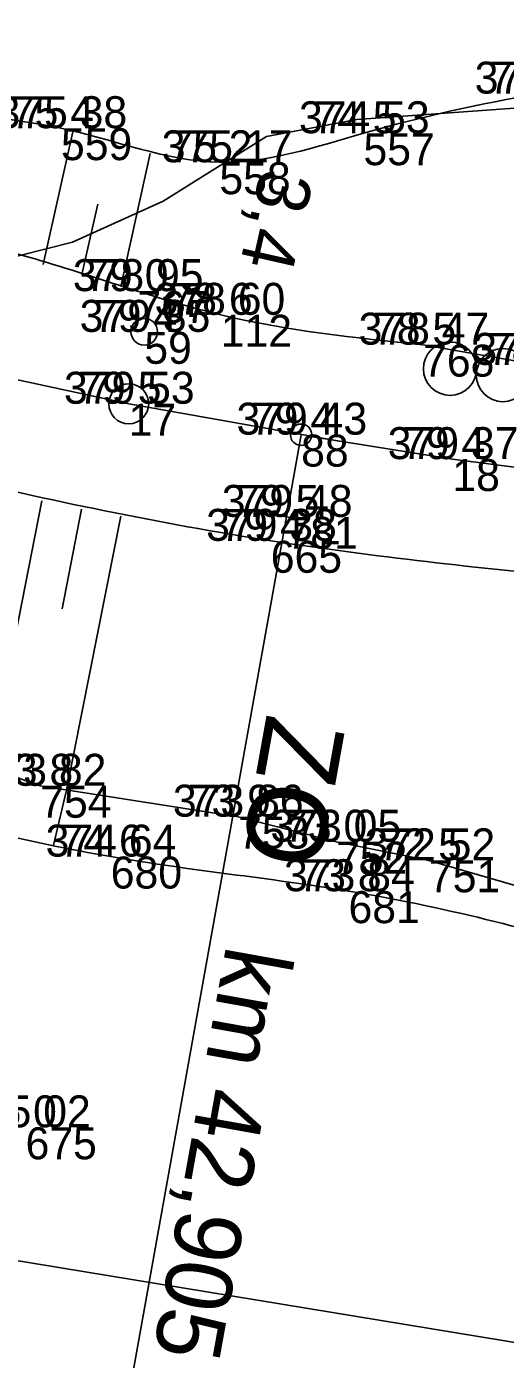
# Model space of a CAD drawing. Extents: x -514509 to -512782, y -1144610 to -1143439.
# Drawn here: x -512934 to -512916, y -1143668.1 to -1143618.1 of the extents above; entities that cross this region are included whole.
import ezdxf

# ---------------------------------------------------------------- set-up
doc = ezdxf.new("R2010")
doc.units = 0
for name, color, linetype in [('Vrstva 1', 7, 'Continuous'), ('Vrstva 10', 7, 'Continuous'), ('Vrstva 11', 7, 'Continuous'), ('Vrstva 12', 7, 'Continuous'), ('Vrstva 14', 7, 'Continuous'), ('Vrstva 24', 7, 'Continuous'), ('Vrstva 38', 7, 'Continuous'), ('Vrstva 39', 7, 'Continuous'), ('Vrstva 57', 7, 'Continuous'), ('Vrstva 58', 7, 'Continuous'), ('Vrstva 59', 7, 'Continuous'), ('Vrstva 6', 7, 'Continuous'), ('Vrstva 60', 7, 'Continuous')]:
    doc.layers.add(name, color=color, linetype=linetype)

msp = doc.modelspace()

# ---------------------------------------------------------------- linework, layer by layer
at = {"layer": 'Vrstva 1'}
msp.add_lwpolyline([(-512972.379, -1143617.143), (-512967.036, -1143618.634), (-512960.126, -1143619.22), (-512954.113, -1143622.312), (-512952.63, -1143622.847), (-512952.093, -1143623.118), (-512951.874, -1143623.107), (-512950.864, -1143623.446), (-512950.592, -1143623.396), (-512949.729, -1143623.292), (-512941.196, -1143625.611), (-512936.814, -1143626.687), (-512935.26, -1143626.933), (-512932.275, -1143626.182), (-512928.869, -1143624.643), (-512924.992, -1143622.212), (-512921.598, -1143621.57), (-512915.325, -1143621.122), (-512909.182, -1143620.585), (-512901.305, -1143620.193), (-512895.326, -1143619.787), (-512893.584, -1143618.95), (-512889.313, -1143615.725), (-512886.914, -1143614.49)], dxfattribs=at)
at = {"layer": 'Vrstva 10'}
for points in [[(-512782.341, -1143656.666), (-512796.89, -1143661.893), (-512815.309, -1143658.506), (-512846.358, -1143662.813), (-512847.692, -1143673.887), (-512850.552, -1143675.414), (-512874.542, -1143673.507), (-512907.663, -1143668.822), (-512937.442, -1143663.927), (-512942.033, -1143670.511), (-512944.784, -1143662.787), (-512958.978, -1143654.892), (-512977.284, -1143642.016), (-512997.25, -1143628.575), (-513034.474, -1143613.524), (-513050.89, -1143616.331), (-513050.251, -1143607.386), (-513065.331, -1143600.696), (-513084.436, -1143602.206), (-513086.215, -1143618.123), (-513093.877, -1143618.167), (-513107.772, -1143623.787)], [(-512782.341, -1143656.666), (-512796.89, -1143661.893), (-512815.309, -1143658.506), (-512846.358, -1143662.813), (-512847.692, -1143673.887), (-512850.552, -1143675.414), (-512874.542, -1143673.507), (-512907.663, -1143668.822), (-512937.442, -1143663.927), (-512942.033, -1143670.511), (-512944.784, -1143662.787), (-512958.978, -1143654.892), (-512977.284, -1143642.016), (-512997.25, -1143628.575), (-513034.474, -1143613.524), (-513050.89, -1143616.331), (-513050.251, -1143607.386), (-513065.331, -1143600.696), (-513084.436, -1143602.206), (-513086.215, -1143618.123), (-513093.877, -1143618.167), (-513107.772, -1143623.787)], [(-512933.374, -1143627.024), (-512932.268, -1143622.033)], [(-512930.462, -1143627.848), (-512929.354, -1143622.857)], [(-512931.93, -1143627.402), (-512931.321, -1143624.76)], [(-512919.114, -1143630.034), (-512914.804, -1143630.791)], [(-512933.427, -1143635.901), (-512935.403, -1143645.921)], [(-512931.943, -1143636.211), (-512932.66, -1143639.95)], [(-512930.459, -1143636.477), (-512932.506, -1143646.771)], [(-512926.056, -1143647.764), (-512933.49, -1143646.604), (-512942.967, -1143643.207), (-512953.875, -1143639.835), (-512952.379, -1143643.271)], [(-512932.996, -1143648.835), (-512932.506, -1143646.771)], [(-512926.056, -1143647.764), (-512922.38, -1143648.705)], [(-512892.217, -1143656.68), (-512899.363, -1143655.538), (-512908.309, -1143652.472), (-512918.895, -1143649.401), (-512922.38, -1143648.705)]]:
    msp.add_lwpolyline(points, dxfattribs=at)
for points in [[(-512953.796, -1143620.247), (-512952.512, -1143617.228), (-512950.317, -1143613.36), (-512948.375, -1143610.933), (-512946.428, -1143608.81), (-512944.271, -1143606.971), (-512941.484, -1143604.808), (-512938.603, -1143602.521), (-512935.917, -1143600.786), (-512933.559, -1143598.952), (-512931.801, -1143596.826), (-512930.23, -1143594.52), (-512929.256, -1143592.138), (-512928.808, -1143589.64)], [(-512953.796, -1143620.247), (-512952.512, -1143617.228), (-512950.317, -1143613.36), (-512948.375, -1143610.933), (-512946.428, -1143608.81), (-512944.271, -1143606.971), (-512941.484, -1143604.808), (-512938.603, -1143602.521), (-512935.917, -1143600.786), (-512933.559, -1143598.952), (-512931.801, -1143596.826), (-512930.23, -1143594.52), (-512929.256, -1143592.138), (-512928.808, -1143589.64)], [(-512931.77, -1143601.19), (-512936.585, -1143605.008), (-512942.144, -1143609.651), (-512946.577, -1143614.044), (-512947.317, -1143617.649), (-512946.634, -1143621.201), (-512944.81, -1143623.622), (-512937.183, -1143625.948), (-512929.845, -1143628.016), (-512926.706, -1143628.914), (-512919.114, -1143630.034)], [(-512910.406, -1143619.947), (-512914.749, -1143620.601), (-512921.354, -1143622.092), (-512926.761, -1143623.181), (-512932.711, -1143621.901), (-512938.935, -1143620.328), (-512941.282, -1143617.514), (-512940.625, -1143614.806), (-512937.519, -1143611.605), (-512931.936, -1143609.417), (-512924.557, -1143608.75), (-512918.701, -1143608.89), (-512913.186, -1143609.523), (-512910.92, -1143610.266)], [(-512790.897, -1143626.621), (-512793.153, -1143627.37), (-512801.979, -1143630.109), (-512814.416, -1143633.347), (-512816.803, -1143634.041), (-512819.178, -1143634.783), (-512823.981, -1143636.052), (-512829.685, -1143637.032), (-512835.405, -1143637.911), (-512841.665, -1143638.994), (-512847.953, -1143639.855), (-512859.749, -1143640.736), (-512872.808, -1143641.694), (-512883.31, -1143641.277), (-512896.82, -1143640.272), (-512913.118, -1143638.801), (-512924.825, -1143637.396), (-512937.268, -1143634.907), (-512939.41, -1143634.383), (-512941.531, -1143633.79), (-512945.755, -1143632.503)], [(-512940.08, -1143647.15), (-512930.842, -1143649.262), (-512921.911, -1143650.556), (-512911.751, -1143653.02), (-512901.321, -1143656.889), (-512893.877, -1143657.898), (-512892.217, -1143656.68)]]:
    msp.add_spline(points, degree=3, dxfattribs=at)
at = {"layer": 'Vrstva 12'}
for p, q in [((-512924.155, -1143636.007), (-512924.332, -1143636.992)), ((-512924.736, -1143636.411), (-512923.751, -1143636.588))]:
    msp.add_line(p, q, dxfattribs=at)
at = {"layer": 'Vrstva 14'}
msp.add_circle((-512929.581, -1143629.546), 0.5, dxfattribs=at)
at = {"layer": 'Vrstva 24'}
for centre in [(-512918.097, -1143630.935), (-512916.111, -1143631.174)]:
    msp.add_circle(centre, 1, dxfattribs=at)
at = {"layer": 'Vrstva 38'}
msp.add_circle((-512923.69, -1143633.414), 0.4, dxfattribs=at)
at = {"layer": 'Vrstva 39'}
msp.add_lwpolyline([(-512923.69, -1143633.414), (-512924.244, -1143636.5), (-512930.755, -1143672.785)], dxfattribs=at)
at = {"layer": 'Vrstva 6'}
for points in [[(-513001.948, -1143612.085), (-512997.784, -1143613.456), (-512985.654, -1143617.363), (-512973.72, -1143621.141), (-512963.946, -1143624.077), (-512962.288, -1143624.565), (-512957.104, -1143625.895), (-512945.894, -1143628.856), (-512930.165, -1143632.252), (-512922.264, -1143633.65)], [(-512923.252, -1143633.493), (-512918.011, -1143634.327), (-512906.183, -1143635.855), (-512893.885, -1143636.856), (-512880.383, -1143637.329), (-512868.04, -1143637.187), (-512855.387, -1143636.484), (-512843.127, -1143635.205), (-512831.29, -1143633.444), (-512825.879, -1143632.464), (-512813.965, -1143629.91), (-512805.054, -1143627.626), (-512792.68, -1143623.924), (-512791.757, -1143623.602)]]:
    msp.add_lwpolyline(points, dxfattribs=at)
msp.add_circle((-512930.165, -1143632.252), 0.75, dxfattribs=at)
at = {"layer": 'Vrstva 60'}
for p, q in [((-512932.71, -1143621.9), (-512932.71, -1143621.9)), ((-512921.35, -1143622.09), (-512921.35, -1143622.09)), ((-512926.76, -1143623.18), (-512926.76, -1143623.18)), ((-512929.84, -1143628.02), (-512929.84, -1143628.02)), ((-512926.71, -1143628.91), (-512926.71, -1143628.91)), ((-512929.58, -1143629.55), (-512929.58, -1143629.55)), ((-512919.11, -1143630.03), (-512919.11, -1143630.03)), ((-512930.17, -1143632.25), (-512930.17, -1143632.25)), ((-512923.69, -1143633.41), (-512923.69, -1143633.41)), ((-512918.01, -1143634.33), (-512918.01, -1143634.33)), ((-512924.24, -1143636.5), (-512924.24, -1143636.5)), ((-512924.83, -1143637.4), (-512924.83, -1143637.4)), ((-512933.49, -1143646.6), (-512933.49, -1143646.6)), ((-512926.06, -1143647.76), (-512926.06, -1143647.76)), ((-512922.38, -1143648.7), (-512922.38, -1143648.7)), ((-512930.84, -1143649.26), (-512930.84, -1143649.26)), ((-512918.89, -1143649.4), (-512918.89, -1143649.4)), ((-512921.91, -1143650.56), (-512921.91, -1143650.56))]:
    msp.add_line(p, q, dxfattribs=at)

# ---------------------------------------------------------------- texts
at = {"layer": 'Vrstva 11'}
msp.add_text('3,4', height=2, rotation=257.2576, dxfattribs=at).set_placement((-512925.17, -1143623.34))
at = {"layer": 'Vrstva 39'}
for s, height, p in [('ZO', 3, (-512924.971, -1143643.845)), ('km 42,905', 2.5, (-512926.495, -1143652.538))]:
    msp.add_text(s, height=height, rotation=259.8274, dxfattribs=at).set_placement(p)
at = {"layer": 'Vrstva 57'}
for s, p in [('73 4 ', (-512916.633, -1143620.6)), ('75 4 ', (-512934.593, -1143621.9)), ('74 5 ', (-512923.233, -1143622.09)), ('75 2 ', (-512928.643, -1143623.18)), ('79 0 ', (-512931.794, -1143628.02)), ('78 6 ', (-512928.634, -1143628.91)), ('79 4 ', (-512931.47, -1143629.55)), ('78 5 ', (-512920.993, -1143630.03)), ('78 5 ', (-512916.683, -1143630.79)), ('79 5 ', (-512932.06, -1143632.25)), ('79 4 ', (-512925.58, -1143633.41)), ('79 4 ', (-512919.9, -1143634.33)), ('79 5 ', (-512926.13, -1143636.5)), ('79 4 ', (-512926.72, -1143637.4)), ('73 8 ', (-512935.373, -1143646.6)), ('73 9 ', (-512927.948, -1143647.76)), ('73 0 ', (-512924.328, -1143648.7)), ('74 6 ', (-512932.764, -1143649.26)), ('72 5 ', (-512920.773, -1143649.4)), ('73 8 ', (-512923.793, -1143650.56)), ('75 0 ', (-512935.988, -1143659.43))]:
    msp.add_text(s, height=1.2, dxfattribs=at).set_placement(p)
at = {"layer": 'Vrstva 58'}
for s, p in [('373 42', (-512917.171, -1143620.6)), ('375 38', (-512935.131, -1143621.9)), ('374 53', (-512923.771, -1143622.09)), ('375 17', (-512928.926, -1143623.18)), ('378 95', (-512932.264, -1143628.02)), ('378 60', (-512929.194, -1143628.91)), ('379 35', (-512932.008, -1143629.55)), ('378 47', (-512921.531, -1143630.03)), ('378 47', (-512917.221, -1143630.79)), ('379 53', (-512932.598, -1143632.25)), ('379 43', (-512926.118, -1143633.41)), ('379 37', (-512920.438, -1143634.33)), ('379 48', (-512926.668, -1143636.5)), ('379 38', (-512927.258, -1143637.4)), ('373 82', (-512935.911, -1143646.6)), ('373 86', (-512928.506, -1143647.76)), ('373 05', (-512924.84, -1143648.7)), ('374 64', (-512933.286, -1143649.26)), ('372 52', (-512921.311, -1143649.4)), ('373 84', (-512924.331, -1143650.56)), ('375 02', (-512936.5, -1143659.43))]:
    msp.add_text(s, height=1.2, dxfattribs=at).set_placement(p)
at = {"layer": 'Vrstva 59'}
for s, p in [('559', (-512932.71, -1143623.1)), ('557', (-512921.35, -1143623.29)), ('558', (-512926.76, -1143624.38)), ('767', (-512929.84, -1143629.22)), ('112', (-512926.71, -1143630.11)), ('59', (-512929.58, -1143630.75)), ('768', (-512919.11, -1143631.23)), ('17', (-512930.17, -1143633.45)), ('88', (-512923.69, -1143634.61)), ('18', (-512918.01, -1143635.53)), ('781', (-512924.24, -1143637.7)), ('665', (-512924.83, -1143638.6)), ('754', (-512933.49, -1143647.8)), ('753', (-512926.06, -1143648.96)), ('752', (-512922.38, -1143649.9)), ('680', (-512930.84, -1143650.46)), ('751', (-512918.89, -1143650.6)), ('681', (-512921.91, -1143651.76)), ('675', (-512934.04, -1143660.63))]:
    msp.add_text(s, height=1.2, dxfattribs=at).set_placement(p)

doc.saveas('drawing.dxf')
